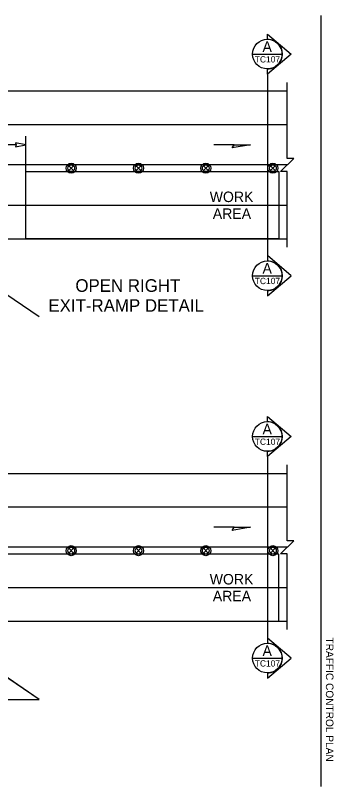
# Model space of a CAD drawing. Extents: x 99999 to 100116, y 99995 to 100013.
# Drawn here: x 100044.97 to 100048, y 100001.58 to 100008.92 of the extents above; entities that cross this region are included whole.
import ezdxf

# ---------------------------------------------------------------- set-up
doc = ezdxf.new("R2010")
doc.units = 0
for name, color, linetype in [('RD_MK_LineEdgeYellow', 7, 'Continuous'), ('RD_MK_LineLane', 7, 'Continuous'), ('SH_DE_DetailHeading2Text', 7, 'Continuous'), ('SH_TI_WZSectionCut', 7, 'Continuous'), ('TR_WZ_TrafficSafetyDrum', 7, 'Continuous'), ('TR_WZ_WorkAreaLabel', 7, 'Continuous'), ('TR_WZ_WorkZoneDetails', 7, 'Continuous')]:
    doc.layers.add(name, color=color, linetype=linetype)

msp = doc.modelspace()

# ---------------------------------------------------------------- linework, layer by layer
at = {"layer": 'RD_MK_LineEdgeYellow'}
for p, q in [((100040.32, 100007.8789), (100047.555, 100007.8789)), ((100044.0968, 100007.1109), (100047.555, 100007.1109)), ((100040.32, 100004.238), (100047.555, 100004.238)), ((100044.0968, 100003.47), (100047.555, 100003.47))]:
    msp.add_line(p, q, dxfattribs=at)
at = {"layer": 'RD_MK_LineLane'}
for points in [[(100047.555, 100007.4949), (100040.32, 100007.4949)], [(100047.555, 100003.854), (100040.32, 100003.854)]]:
    msp.add_lwpolyline(points, dxfattribs=at)
at = {"layer": 'SH_TI_WZSectionCut'}
for p, q in [((100047.3657, 100008.6913), (100047.3657, 100008.7412)), ((100047.3657, 100008.7412), (100047.5938, 100008.55)), ((100047.5938, 100008.55), (100047.3657, 100008.3589)), ((100047.3657, 100008.3589), (100047.3657, 100008.4088)), ((100047.3657, 100008.3589), (100047.3657, 100006.6309)), ((100047.3657, 100006.6309), (100047.3657, 100006.581)), ((100047.5939, 100006.4398), (100047.3657, 100006.6309)), ((100047.3657, 100006.2486), (100047.5939, 100006.4398)), ((100047.3657, 100006.2985), (100047.3657, 100006.2486)), ((100047.3657, 100005.0503), (100047.3657, 100005.1002)), ((100047.3657, 100005.1002), (100047.5938, 100004.9091)), ((100047.5938, 100004.9091), (100047.3657, 100004.718)), ((100047.3657, 100004.718), (100047.3657, 100004.7679)), ((100047.3657, 100004.718), (100047.3657, 100002.99)), ((100047.3657, 100002.99), (100047.3657, 100002.94)), ((100047.5939, 100002.7988), (100047.3657, 100002.99)), ((100047.3657, 100002.6077), (100047.5939, 100002.7988)), ((100047.3657, 100002.6576), (100047.3657, 100002.6077))]:
    msp.add_line(p, q, dxfattribs=at)
for points in [[(100047.2245, 100008.5501), (100047.5069, 100008.5501)], [(100047.2245, 100006.4398), (100047.5069, 100006.4398)], [(100047.2245, 100004.9091), (100047.5069, 100004.9091)], [(100047.2245, 100002.7988), (100047.5069, 100002.7988)]]:
    msp.add_lwpolyline(points, dxfattribs=at)
for centre in [(100047.3657, 100008.55), (100047.3657, 100006.4398), (100047.3657, 100004.9091), (100047.3657, 100002.7988)]:
    msp.add_circle(centre, 0.1412, dxfattribs=at)
for centre in [(100047.3657, 100008.55), (100047.3657, 100006.4398), (100047.3657, 100004.9091), (100047.3657, 100002.7988)]:
    msp.add_arc(centre, 0.1412, 269.99779, 90.00221, dxfattribs=at)
at = {"layer": 'TR_WZ_TrafficSafetyDrum'}
for p, q in [((100045.4763, 100007.4855), (100045.5215, 100007.4403)), ((100045.5215, 100007.4855), (100045.4763, 100007.4403)), ((100046.1163, 100007.4855), (100046.1615, 100007.4403)), ((100046.1615, 100007.4855), (100046.1163, 100007.4403)), ((100046.7563, 100007.4855), (100046.8015, 100007.4403)), ((100046.8015, 100007.4855), (100046.7563, 100007.4403)), ((100047.3963, 100007.4855), (100047.4415, 100007.4403)), ((100047.4415, 100007.4855), (100047.3963, 100007.4403)), ((100045.4763, 100003.8446), (100045.5215, 100003.7993)), ((100045.5215, 100003.8446), (100045.4763, 100003.7993)), ((100046.1163, 100003.8446), (100046.1615, 100003.7993)), ((100046.1615, 100003.8446), (100046.1163, 100003.7993)), ((100046.7563, 100003.8446), (100046.8015, 100003.7993)), ((100046.8015, 100003.8446), (100046.7563, 100003.7993)), ((100047.3963, 100003.8446), (100047.4415, 100003.7993)), ((100047.4415, 100003.8446), (100047.3963, 100003.7993))]:
    msp.add_line(p, q, dxfattribs=at)
for centre, radius in [((100045.4989, 100007.4629), 0.048), ((100045.4989, 100007.4629), 0.048), ((100046.1389, 100007.4629), 0.048), ((100046.1389, 100007.4629), 0.048), ((100046.7789, 100007.4629), 0.048), ((100046.7789, 100007.4629), 0.048), ((100047.4189, 100007.4629), 0.048), ((100047.4189, 100007.4629), 0.048), ((100045.4989, 100007.4629), 0.032), ((100046.1389, 100007.4629), 0.032), ((100046.7789, 100007.4629), 0.032), ((100047.4189, 100007.4629), 0.032), ((100045.4989, 100003.822), 0.048), ((100045.4989, 100003.822), 0.048), ((100045.4989, 100003.822), 0.032), ((100046.1389, 100003.822), 0.048), ((100046.1389, 100003.822), 0.048), ((100046.1389, 100003.822), 0.032), ((100046.7789, 100003.822), 0.048), ((100046.7789, 100003.822), 0.048), ((100046.7789, 100003.822), 0.032), ((100047.4189, 100003.822), 0.048), ((100047.4189, 100003.822), 0.048), ((100047.4189, 100003.822), 0.032)]:
    msp.add_circle(centre, radius, dxfattribs=at)
at = {"layer": 'TR_WZ_WorkZoneDetails'}
for p, q in [((100047.875, 100008.9181), (100047.875, 100001.5759)), ((100040.32, 100008.1989), (100047.555, 100008.1989)), ((100045.0668, 100007.4309), (100045.0668, 100007.7683)), ((100044.973, 100007.6869), (100044.8628, 100007.6869)), ((100047.0492, 100007.6869), (100046.8563, 100007.6869)), ((100045.1937, 100006.047), (100044.0968, 100006.7909)), ((100044.0968, 100006.7909), (100047.555, 100006.7909)), ((100040.32, 100004.558), (100047.555, 100004.558)), ((100047.0492, 100004.046), (100046.8563, 100004.046)), ((100045.1937, 100002.4061), (100044.0968, 100003.15)), ((100044.0968, 100003.15), (100047.555, 100003.15))]:
    msp.add_line(p, q, dxfattribs=at)
for points in [[(100047.555, 100006.7109), (100047.555, 100007.433), (100047.491, 100007.433), (100047.619, 100007.5569), (100047.555, 100007.5569), (100047.555, 100008.2789)], [(100047.555, 100003.07), (100047.555, 100003.792), (100047.491, 100003.792), (100047.619, 100003.9159), (100047.555, 100003.9159), (100047.555, 100004.638)]]:
    msp.add_lwpolyline(points, dxfattribs=at)
for points in [[(100045.0668, 100007.6869), (100044.9685, 100007.7062), (100044.973, 100007.6869), (100044.9685, 100007.6676)], [(100047.2065, 100007.6869), (100047.0314, 100007.6561), (100047.0492, 100007.6869)], [(100045.0668, 100006.7909), (100045.0668, 100007.4309), (100047.475, 100007.4309), (100047.475, 100006.7909)], [(100047.2065, 100004.046), (100047.0314, 100004.0151), (100047.0492, 100004.046)], [(100040.4, 100003.15), (100042.6438, 100003.15), (100043.746, 100002.4061), (100045.1937, 100002.4061), (100044.0968, 100003.15), (100045.8504, 100003.15), (100047.475, 100003.15), (100047.475, 100003.79), (100040.4, 100003.79)]]:
    msp.add_lwpolyline(points, close=True, dxfattribs=at)

# ---------------------------------------------------------------- texts
at = {"layer": 'SH_DE_DetailHeading2Text'}
for s, p in [('OPEN RIGHT', (100045.5382, 100006.2863)), ('EXIT-RAMP DETAIL', (100045.2814, 100006.0963))]:
    msp.add_text(s, height=0.12, rotation=360, dxfattribs=at).set_placement(p)
at = {"layer": 'SH_TI_WZSectionCut'}
for s, height, rotation, p in [('A', 0.1, 0.00995, (100047.3195, 100008.5707)), ('TC107', 0.06, 360, (100047.2459, 100008.4701)), ('A', 0.1, 0.00995, (100047.3195, 100006.4604)), ('TC107', 0.06, 360, (100047.2459, 100006.3598)), ('A', 0.1, 0.00995, (100047.3195, 100004.9297)), ('TC107', 0.06, 360, (100047.2459, 100004.8291)), ('A', 0.1, 0.00995, (100047.3195, 100002.8195)), ('TC107', 0.06, 360, (100047.2459, 100002.7188))]:
    msp.add_text(s, height=height, rotation=rotation, dxfattribs=at).set_placement(p)
at = {"layer": 'TR_WZ_WorkAreaLabel'}
for s, p in [('WORK', (100046.8169, 100007.1409)), ('AREA', (100046.8465, 100006.9809)), ('WORK', (100046.8169, 100003.5)), ('AREA', (100046.8465, 100003.34))]:
    msp.add_text(s, height=0.1, dxfattribs=at).set_placement(p)
at = {"layer": 'TR_WZ_WorkZoneDetails'}
msp.add_text('TRAFFIC CONTROL PLAN', height=0.072, rotation=270, dxfattribs=at).set_placement((100047.923, 100002.9948))

doc.saveas('drawing.dxf')
